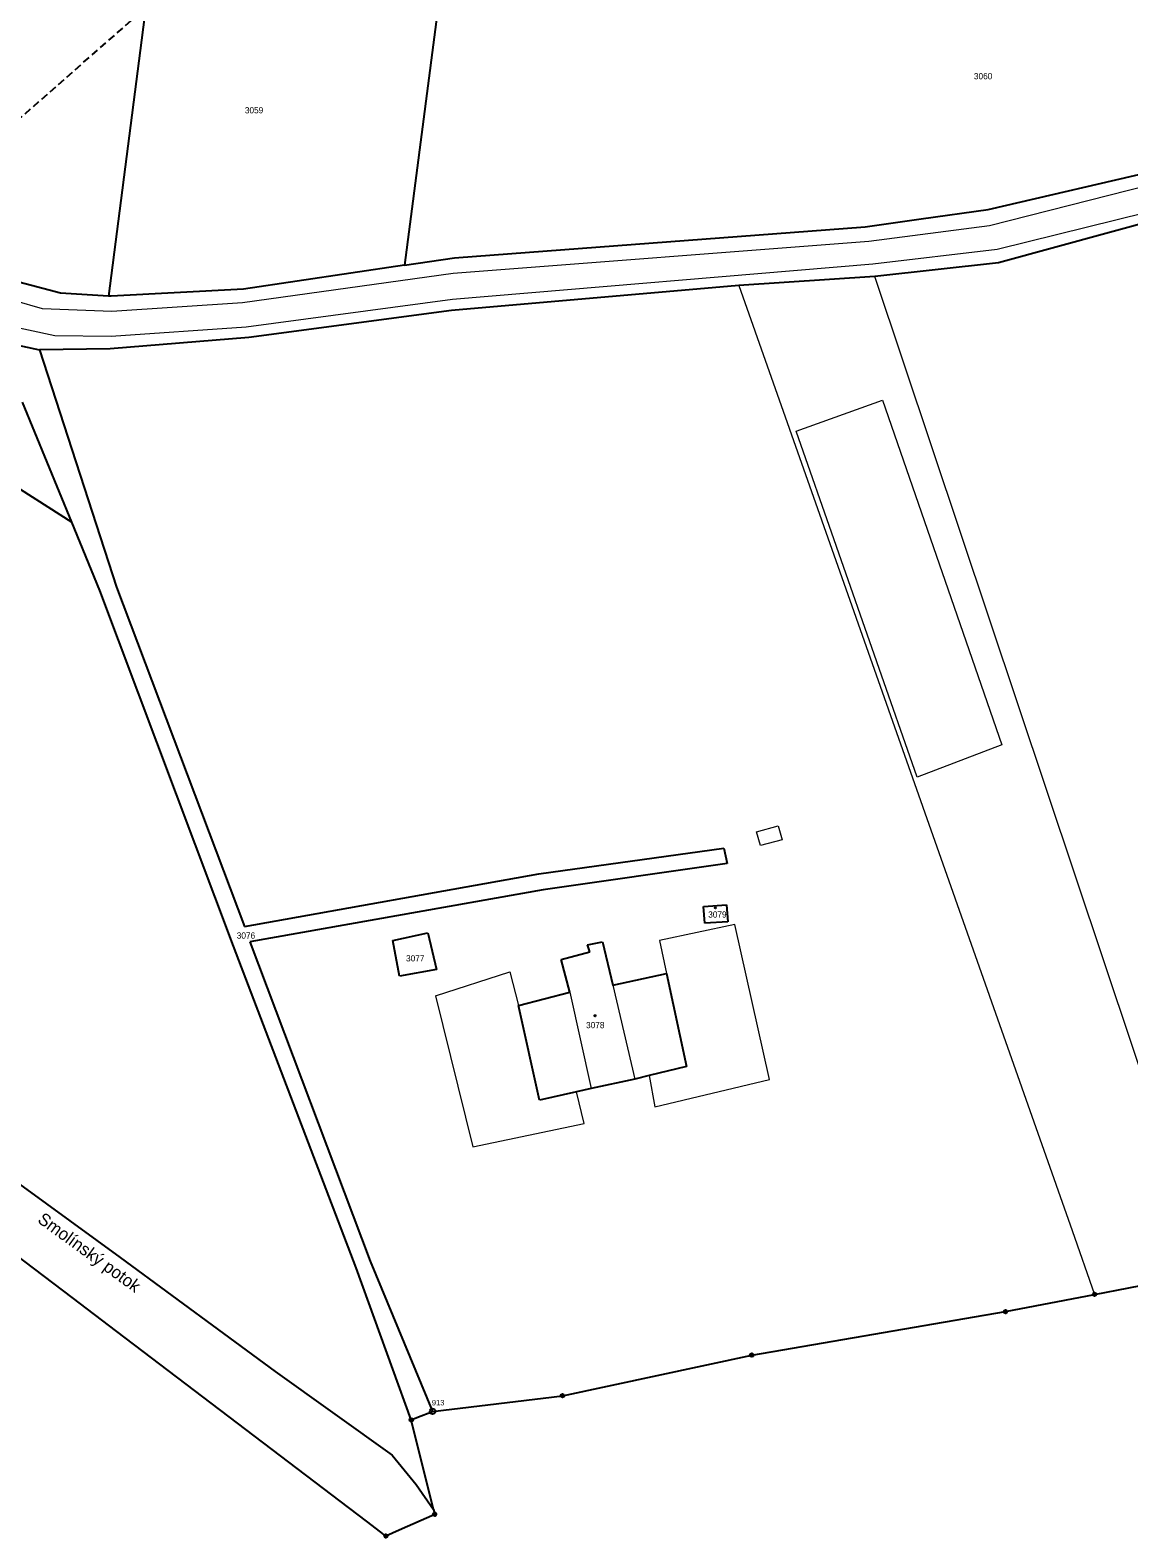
# Model space of a CAD drawing. Extents: x -606517 to -602431, y -1183120 to -1179397.
# Drawn here: x -604803.4 to -604501.8, y -1182942.6 to -1182528.7 of the extents above; entities that cross this region are included whole.
import ezdxf
from ezdxf.enums import TextEntityAlignment as Align

# ---------------------------------------------------------------- set-up
doc = ezdxf.new("R2010")
doc.units = 0
doc.header["$LTSCALE"] = 0.68
doc.linetypes.add('MEDIUM_DASHED', pattern=[4.5, 3, -1.5])
for name, color, linetype, lineweight in [('1', 7, 'Continuous', 25), ('4', 7, 'Continuous', 13), ('5', 7, 'Continuous', 25), ('6', 7, 'Continuous', 25), ('7', 7, 'Continuous', 13), ('8', 7, 'Continuous', 25)]:
    doc.layers.add(name, color=color, linetype=linetype, lineweight=lineweight)
doc.layers.add('2', color=7, linetype='Continuous')

msp = doc.modelspace()

# ---------------------------------------------------------------- linework, layer by layer
at = {"layer": '1'}
for p, q in [((-604764.76, -1182468.34), (-604781.97, -1182601.69)), ((-604685.5, -1182475.94), (-604700.64, -1182593.25)), ((-604540.46, -1182577.89), (-604475.35, -1182562.84)), ((-604558.85, -1182580.49), (-604540.46, -1182577.89)), ((-604471.9, -1182574.53), (-604537.55, -1182592.59)), ((-604574.16, -1182582.65), (-604558.85, -1182580.49)), ((-604686.94, -1182591.22), (-604574.16, -1182582.65)), ((-604700.64, -1182593.25), (-604744.91, -1182599.84)), ((-604700.64, -1182593.25), (-604686.94, -1182591.22)), ((-604537.55, -1182592.59), (-604571.5, -1182596.32)), ((-604795.1, -1182600.9), (-604816.26, -1182595.35)), ((-604608.9, -1182598.79), (-604687.74, -1182605.67)), ((-604571.5, -1182596.32), (-604608.9, -1182598.79)), ((-604781.97, -1182601.69), (-604795.1, -1182600.9)), ((-604781.17, -1182601.74), (-604781.97, -1182601.69)), ((-604744.91, -1182599.84), (-604781.17, -1182601.74)), ((-604687.74, -1182605.67), (-604743.41, -1182613.05)), ((-604812.38, -1182614.01), (-604800.89, -1182616.41)), ((-604743.41, -1182613.05), (-604781.43, -1182616.2)), ((-604781.43, -1182616.2), (-604800.89, -1182616.41)), ((-604800.89, -1182616.41), (-604779.73, -1182681.56)), ((-604791.99, -1182663.8), (-604805.51, -1182630.85)), ((-604813.12, -1182650.34), (-604791.99, -1182663.8)), ((-604784.28, -1182682.55), (-604791.99, -1182663.8)), ((-604779.73, -1182681.56), (-604744.63, -1182774.76)), ((-604747.64, -1182780.15), (-604784.28, -1182682.55)), ((-604663.79, -1182760.34), (-604612.96, -1182753.26)), ((-604612.96, -1182753.26), (-604612.11, -1182757.49)), ((-604744.63, -1182774.76), (-604663.79, -1182760.34)), ((-604612.11, -1182757.49), (-604662.56, -1182764.66)), ((-604662.56, -1182764.66), (-604743.09, -1182778.95)), ((-604618.54, -1182769.28), (-604612.26, -1182768.83)), ((-604618.22, -1182773.89), (-604618.54, -1182769.28)), ((-604612.26, -1182768.83), (-604611.93, -1182773.44)), ((-604703.85, -1182778.56), (-604694.28, -1182776.47)), ((-604694.28, -1182776.47), (-604691.88, -1182786.54)), ((-604611.93, -1182773.44), (-604618.22, -1182773.89)), ((-604713.96, -1182868.51), (-604747.64, -1182780.15)), ((-604743.09, -1182778.95), (-604710.06, -1182866.66)), ((-604702.08, -1182788.37), (-604703.85, -1182778.56)), ((-604650.41, -1182779.79), (-604646.28, -1182778.94)), ((-604649.79, -1182781.71), (-604650.41, -1182779.79)), ((-604646.28, -1182778.94), (-604643.47, -1182790.86)), ((-604657.62, -1182783.8), (-604649.79, -1182781.71)), ((-604655.3, -1182792.79), (-604657.62, -1182783.8)), ((-604691.88, -1182786.54), (-604702.08, -1182788.37)), ((-604643.47, -1182790.86), (-604628.69, -1182787.65)), ((-604628.69, -1182787.65), (-604623.28, -1182813.2)), ((-604669.38, -1182796.43), (-604655.3, -1182792.79)), ((-604663.58, -1182822.48), (-604669.38, -1182796.43)), ((-604623.28, -1182813.2), (-604633.5, -1182815.68)), ((-604791.94, -1182876.62), (-604873.17, -1182814.92)), ((-604637.41, -1182816.63), (-604649.43, -1182819.22)), ((-604633.5, -1182815.68), (-604637.41, -1182816.63)), ((-604653.41, -1182820.13), (-604663.58, -1182822.48)), ((-604649.43, -1182819.22), (-604653.41, -1182820.13)), ((-604823.3, -1182833.17), (-604778.75, -1182865.67)), ((-604778.75, -1182865.67), (-604736.2, -1182896.91)), ((-604710.06, -1182866.66), (-604692.96, -1182907.86)), ((-604698.82, -1182910.2), (-604713.96, -1182868.51)), ((-604511.22, -1182875.75), (-604480.08, -1182869.72)), ((-604535.7, -1182880.49), (-604511.22, -1182875.75)), ((-604779.63, -1182885.97), (-604791.94, -1182876.62)), ((-604605.33, -1182892.42), (-604535.7, -1182880.49)), ((-604711.09, -1182938.03), (-604779.63, -1182885.97)), ((-604657.31, -1182903.57), (-604605.33, -1182892.42)), ((-604736.2, -1182896.91), (-604704.02, -1182919.92)), ((-604692.96, -1182907.86), (-604657.31, -1182903.57)), ((-604697.28, -1182909.59), (-604692.96, -1182907.86)), ((-604698.82, -1182910.2), (-604697.28, -1182909.59)), ((-604692.7, -1182934.83), (-604698.82, -1182910.2)), ((-604704.02, -1182919.92), (-604697.45, -1182927.96)), ((-604697.45, -1182927.96), (-604692.7, -1182934.83)), ((-604707.16, -1182941.02), (-604711.09, -1182938.03)), ((-604692.38, -1182936.14), (-604702.1, -1182940.46)), ((-604692.7, -1182934.83), (-604692.38, -1182936.14)), ((-604705.75, -1182942.09), (-604707.16, -1182941.02)), ((-604702.1, -1182940.46), (-604705.75, -1182942.09))]:
    msp.add_line(p, q, dxfattribs=at)
at = {"layer": '4'}
for p, q in [((-604540.09, -1182582.39), (-604573.16, -1182586.74)), ((-604687.51, -1182602.58), (-604572.07, -1182592.82)), ((-604608.9, -1182598.79), (-604517.39, -1182858.24)), ((-604492.87, -1182831.48), (-604571.5, -1182596.32)), ((-604815.17, -1182608.57), (-604796.63, -1182612.54)), ((-604796.63, -1182612.54), (-604781.18, -1182612.7)), ((-604603.98, -1182748.77), (-604598.03, -1182747.17)), ((-604598.03, -1182747.17), (-604597.01, -1182750.93)), ((-604655.3, -1182792.79), (-604649.43, -1182819.22)), ((-604643.47, -1182790.86), (-604637.41, -1182816.63)), ((-604517.39, -1182858.24), (-604511.22, -1182875.75))]:
    msp.add_line(p, q, dxfattribs=at)
for points in [[(-604320.57, -1182516.7), (-604390.28, -1182536.73), (-604474.5, -1182565.72), (-604540.09, -1182582.39)], [(-604572.07, -1182592.82), (-604537.93, -1182588.79), (-604472.46, -1182572.63)], [(-604573.16, -1182586.74), (-604687.3, -1182595.54), (-604745.17, -1182603.53), (-604780.98, -1182605.9), (-604800.08, -1182605.15)], [(-604800.08, -1182605.15), (-604822.92, -1182598.61), (-604823.06, -1182598.57)], [(-604781.18, -1182612.7), (-604744.14, -1182610.16), (-604687.51, -1182602.58)], [(-604597.01, -1182750.93), (-604602.96, -1182752.53), (-604603.98, -1182748.77)], [(-604633.5, -1182815.68), (-604631.93, -1182824.26), (-604600.45, -1182816.72), (-604609.97, -1182774.18), (-604630.61, -1182778.6), (-604628.69, -1182787.65)], [(-604692.19, -1182793.82), (-604671.78, -1182787.16), (-604669.38, -1182796.43)], [(-604692.19, -1182793.82), (-604681.9, -1182835.23), (-604651.32, -1182828.8), (-604653.41, -1182820.13)]]:
    msp.add_lwpolyline(points, dxfattribs=at)
msp.add_lwpolyline([(-604593.09, -1182638.8), (-604569.47, -1182630.25), (-604536.64, -1182724.86), (-604559.93, -1182733.77)], close=True, dxfattribs=at)
at = {"layer": '5'}
for centre in [(-604615.3168, -1182769.6392), (-604648.3368, -1182799.2492)]:
    msp.add_circle(centre, 0.175, dxfattribs=at)
at = {"layer": '6', "linetype": 'MEDIUM_DASHED'}
msp.add_lwpolyline([(-605015.62, -1182869.31), (-604910.62, -1182644.53), (-604729.68, -1182485.65), (-604552.48, -1182329.87)], dxfattribs=at)
at = {"layer": '8'}
for centre, radius in [((-604511.22, -1182875.7499), 0.5), ((-604511.22, -1182875.7499), 0.0303), ((-604535.7, -1182880.4899), 0.5), ((-604535.7, -1182880.4899), 0.0303), ((-604605.33, -1182892.4199), 0.5), ((-604605.33, -1182892.4199), 0.0303), ((-604657.31, -1182903.5699), 0.5), ((-604657.31, -1182903.5699), 0.0303), ((-604692.96, -1182907.8598), 0.75), ((-604692.96, -1182907.8598), 0.03), ((-604698.82, -1182910.1999), 0.5), ((-604698.82, -1182910.1999), 0.0303), ((-604692.38, -1182936.1399), 0.5), ((-604692.38, -1182936.1399), 0.0303), ((-604705.75, -1182942.0899), 0.5), ((-604705.75, -1182942.0899), 0.0303)]:
    msp.add_circle(centre, radius, dxfattribs=at)

# ---------------------------------------------------------------- texts
at = {"layer": '2'}
for s, p in [('3060', (-604544.34, -1182542.175)), ('3059', (-604744.5, -1182551.525)), ('3079', (-604617.29, -1182772.315)), ('3076', (-604746.72, -1182778.085)), ('3077', (-604700.24, -1182784.345)), ('3078', (-604650.82, -1182802.675))]:
    msp.add_text(s, height=1.7, dxfattribs=at).set_placement(p)
at = {"layer": '7'}
msp.add_text('Smolínský potok', height=3.4, rotation=324, dxfattribs=at).set_placement((-604788.1697, -1182865.5873), align=Align.CENTER)
at = {"layer": '8'}
msp.add_text('913', height=1.5, dxfattribs=at).set_placement((-604689.709, -1182906.227), align=Align.RIGHT)

doc.saveas('drawing.dxf')
